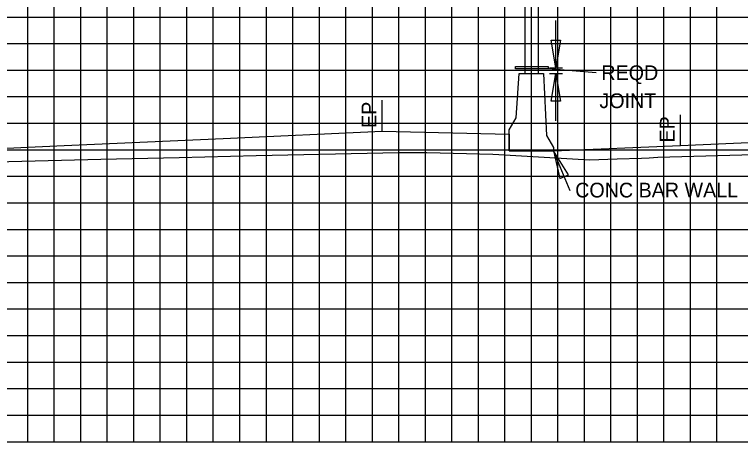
# Model space of a CAD drawing. Extents: x 1797809 to 2198143, y 249608 to 1237864.
# Drawn here: x 2195259.8 to 2195314.6, y 1237163 to 1237195.3 of the extents above; entities that cross this region are included whole.
import ezdxf

# ---------------------------------------------------------------- set-up
doc = ezdxf.new("R2010")
doc.units = 0
for name, color, linetype in [('3', 7, 'Continuous'), ('60', 7, 'Continuous'), ('Default', 7, 'Continuous'), ('DESIGN - SHEET - Light Grid', 7, 'Continuous'), ('DESIGN - TRAFFIC CONTROL PERMANENT - Signs', 7, 'Continuous'), ('GSDIMS', 7, 'Continuous'), ('GSSHT', 7, 'Continuous'), ('Level 55', 7, 'Continuous')]:
    doc.layers.add(name, color=color, linetype=linetype)

msp = doc.modelspace()

# ---------------------------------------------------------------- linework, layer by layer
at = {"layer": '3'}
for p, q in [((2195298.322, 1237190.837), (2195298.322, 1237205.606)), ((2195299.322, 1237190.837), (2195299.322, 1237205.606)), ((2195300.628, 1237191.281), (2195300.628, 1237194.835)), ((2195300.146, 1237191.281), (2195301.129, 1237191.281)), ((2195303.657, 1237190.891), (2195300.037, 1237191.192)), ((2195300.146, 1237190.837), (2195301.129, 1237190.837)), ((2195300.628, 1237187.283), (2195300.628, 1237190.837)), ((2195287.533, 1237186.51), (2195287.533, 1237188.83)), ((2195310.033, 1237185.413), (2195310.033, 1237187.733)), ((2195301.695, 1237182.004), (2195300.455, 1237185.013))]:
    msp.add_line(p, q, dxfattribs=at)
msp.add_lwpolyline([(2195300.037, 1237191.192), (2195297.569, 1237191.192), (2195297.569, 1237191.37), (2195300.037, 1237191.37)], close=True, dxfattribs=at)
at = {"layer": '60'}
for p, q in [((2195238.783, 1237163.106), (2195368.783, 1237163.106)), ((2195268.783, 1237163.046), (2195268.783, 1237163.106)), ((2195278.783, 1237163.046), (2195278.783, 1237163.106)), ((2195288.783, 1237163.046), (2195288.783, 1237163.106)), ((2195298.783, 1237163.046), (2195298.783, 1237163.106)), ((2195308.783, 1237163.046), (2195308.783, 1237163.106))]:
    msp.add_line(p, q, dxfattribs=at)
at = {"layer": 'Default'}
msp.add_lwpolyline([(2195297.115, 1237186.597), (2195297.644, 1237187.507), (2195297.866, 1237190.837), (2195299.702, 1237190.837), (2195299.924, 1237186.183), (2195300.455, 1237185.273), (2195300.455, 1237185.013), (2195297.115, 1237185.013)], close=True, dxfattribs=at)
at = {"layer": 'DESIGN - SHEET - Light Grid'}
msp.add_lwpolyline([(2195238.783, 1237183.62), (2195241.793, 1237183.688), (2195246.817, 1237183.848), (2195254.634, 1237184.085), (2195259.353, 1237184.208), (2195266.298, 1237184.388), (2195272.199, 1237184.527), (2195278.026, 1237184.682), (2195288.791, 1237184.893), (2195289.455, 1237184.906), (2195289.5, 1237184.905), (2195290.705, 1237184.896), (2195290.895, 1237184.89), (2195295.863, 1237184.765), (2195296.319, 1237184.738), (2195303.169, 1237184.332), (2195305.241, 1237184.412), (2195307.079, 1237184.477), (2195307.666, 1237184.506), (2195308.329, 1237184.532), (2195315.562, 1237184.745)], dxfattribs=at)
at = {"layer": 'DESIGN - TRAFFIC CONTROL PERMANENT - Signs'}
msp.add_lwpolyline([(2195238.783, 1237184.282), (2195239.533, 1237184.316), (2195251.533, 1237184.864), (2195263.533, 1237185.413), (2195275.533, 1237185.961), (2195287.533, 1237186.51), (2195297.115, 1237186.277), (2195297.115, 1237185.013), (2195300.455, 1237185.013), (2195310.033, 1237185.413), (2195322.033, 1237185.961), (2195334.033, 1237186.51), (2195346.033, 1237187.058), (2195358.033, 1237187.606), (2195368.033, 1237187.363), (2195368.783, 1237187.345)], dxfattribs=at)
at = {"layer": 'GSDIMS'}
for points in [[(2195300.628, 1237191.281), (2195300.273, 1237193.364), (2195300.983, 1237193.364)], [(2195300.628, 1237190.837), (2195300.983, 1237188.754), (2195300.273, 1237188.754)], [(2195300.455, 1237185.013), (2195300.935, 1237182.926), (2195301.578, 1237183.208)]]:
    msp.add_lwpolyline(points, close=True, dxfattribs=at)
at = {"layer": 'GSSHT'}
for p, q in [((2195260.783, 1237163.106), (2195260.783, 1237223.106)), ((2195262.783, 1237163.106), (2195262.783, 1237223.106)), ((2195264.783, 1237163.106), (2195264.783, 1237223.106)), ((2195266.783, 1237163.106), (2195266.783, 1237223.106)), ((2195268.783, 1237163.106), (2195268.783, 1237223.106)), ((2195270.783, 1237163.106), (2195270.783, 1237223.106)), ((2195272.783, 1237163.106), (2195272.783, 1237223.106)), ((2195274.783, 1237163.106), (2195274.783, 1237223.106)), ((2195276.783, 1237163.106), (2195276.783, 1237223.106)), ((2195278.783, 1237163.106), (2195278.783, 1237223.106)), ((2195280.783, 1237163.106), (2195280.783, 1237223.106)), ((2195282.783, 1237163.106), (2195282.783, 1237223.106)), ((2195284.783, 1237163.106), (2195284.783, 1237223.106)), ((2195286.783, 1237163.106), (2195286.783, 1237223.106)), ((2195288.783, 1237163.106), (2195288.783, 1237223.106)), ((2195290.783, 1237163.106), (2195290.783, 1237223.106)), ((2195292.783, 1237163.106), (2195292.783, 1237223.106)), ((2195294.783, 1237163.106), (2195294.783, 1237223.106)), ((2195296.783, 1237163.106), (2195296.783, 1237223.106)), ((2195298.783, 1237163.106), (2195298.783, 1237223.106)), ((2195300.783, 1237163.106), (2195300.783, 1237223.106)), ((2195302.783, 1237163.106), (2195302.783, 1237223.106)), ((2195304.783, 1237163.106), (2195304.783, 1237223.106)), ((2195306.783, 1237163.106), (2195306.783, 1237223.106)), ((2195308.783, 1237163.106), (2195308.783, 1237223.106)), ((2195310.783, 1237163.106), (2195310.783, 1237223.106)), ((2195312.783, 1237163.106), (2195312.783, 1237223.106)), ((2195238.783, 1237195.106), (2195368.783, 1237195.106)), ((2195238.783, 1237193.106), (2195368.783, 1237193.106)), ((2195238.783, 1237191.106), (2195368.783, 1237191.106)), ((2195238.783, 1237189.106), (2195368.783, 1237189.106)), ((2195238.783, 1237187.106), (2195368.783, 1237187.106)), ((2195238.783, 1237185.106), (2195368.783, 1237185.106)), ((2195238.783, 1237183.106), (2195368.783, 1237183.106)), ((2195238.783, 1237181.106), (2195368.783, 1237181.106)), ((2195238.783, 1237179.106), (2195368.783, 1237179.106)), ((2195238.783, 1237177.106), (2195368.783, 1237177.106)), ((2195238.783, 1237175.106), (2195368.783, 1237175.106)), ((2195238.783, 1237173.106), (2195368.783, 1237173.106)), ((2195238.783, 1237171.106), (2195368.783, 1237171.106)), ((2195238.783, 1237169.106), (2195368.783, 1237169.106)), ((2195238.783, 1237167.106), (2195368.783, 1237167.106)), ((2195238.783, 1237165.106), (2195368.783, 1237165.106)), ((2195238.783, 1237163.106), (2195368.783, 1237163.106))]:
    msp.add_line(p, q, dxfattribs=at)

# ---------------------------------------------------------------- texts
at = {"layer": 'Level 55'}
for s, height, p in [('REQD', 1.1105, (2195304.061, 1237190.351)), ('JOINT', 1.1105, (2195303.913, 1237188.24)), ('CONC BAR WALL', 1.11046, (2195302.083, 1237181.508))]:
    msp.add_text(s, height=height, dxfattribs=at).set_placement(p)
for p in [(2195287.081, 1237186.741), (2195309.581, 1237185.644)]:
    msp.add_text('EP', height=1.1105, rotation=90, dxfattribs=at).set_placement(p)

doc.saveas('drawing.dxf')
